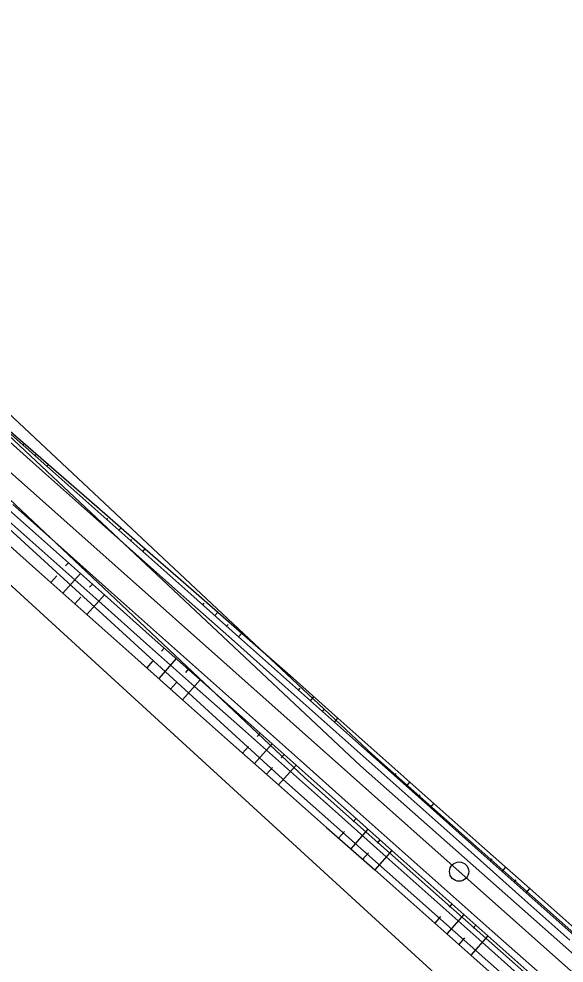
# Model space of a CAD drawing. Extents: x -495905 to -478420, y -1113297 to -1107716.
# Drawn here: x -480918.1 to -480875.6, y -1112652.6 to -1112579 of the extents above; entities that cross this region are included whole.
import ezdxf

# ---------------------------------------------------------------- set-up
doc = ezdxf.new("R2010")
doc.units = 0
for name, color, linetype in [('03_PC_OBJEKTY_NÁVRH_PR', 7, 'Continuous'), ('C13_HATCH_SLOPE_L', 7, 'Continuous'), ('C13_HATCH_SLOPE_R', 7, 'Continuous'), ('C13_HECTOMETRY', 7, 'Continuous'), ('C13_HRANA_TELESO', 7, 'Continuous'), ('C13_KORUNA', 7, 'Continuous'), ('C13_OSA', 7, 'Continuous'), ('C13_PRIKOP', 7, 'Continuous'), ('C13_VOZOVKA', 7, 'Continuous'), ('C13_ZPEVKRAJ', 7, 'Continuous'), ('zamereni', 7, 'Continuous')]:
    doc.layers.add(name, color=color, linetype=linetype)

msp = doc.modelspace()

# ---------------------------------------------------------------- linework, layer by layer
at = {"layer": '03_PC_OBJEKTY_NÁVRH_PR'}
msp.add_lwpolyline([(-480609.77, -1112943.11), (-480632.07, -1112906.22), (-480673.38, -1112848.12), (-480710, -1112791.67), (-480726.8, -1112776.25), (-480787.1, -1112736.87), (-480856.49, -1112680.15), (-480961.12, -1112584.33)], dxfattribs=at)
at = {"layer": 'C13_HATCH_SLOPE_L'}
for p, q in [((-480917.809, -1112612.185), (-480917.699, -1112612.062)), ((-480916.875, -1112613.016), (-480916.816, -1112612.95)), ((-480916.756, -1112612.883), (-480916.756, -1112612.883)), ((-480915.941, -1112613.847), (-480915.814, -1112613.704)), ((-480911.273, -1112618.003), (-480911.188, -1112617.908)), ((-480911.103, -1112617.812), (-480911.103, -1112617.812)), ((-480910.339, -1112618.834), (-480910.161, -1112618.633)), ((-480909.406, -1112619.665), (-480909.312, -1112619.56)), ((-480909.219, -1112619.455), (-480909.219, -1112619.455)), ((-480908.472, -1112620.496), (-480908.277, -1112620.277)), ((-480903.803, -1112624.652), (-480903.686, -1112624.52)), ((-480903.568, -1112624.387), (-480903.568, -1112624.387)), ((-480902.87, -1112625.483), (-480902.626, -1112625.209)), ((-480901.936, -1112626.314), (-480901.81, -1112626.172)), ((-480901.685, -1112626.031), (-480901.685, -1112626.031)), ((-480901.002, -1112627.145), (-480900.743, -1112626.854)), ((-480896.334, -1112631.3), (-480896.199, -1112631.149)), ((-480896.064, -1112630.998), (-480896.064, -1112630.998)), ((-480895.4, -1112632.131), (-480895.131, -1112631.829)), ((-480894.467, -1112632.963), (-480894.332, -1112632.812)), ((-480894.197, -1112632.66), (-480894.197, -1112632.66)), ((-480893.533, -1112633.794), (-480893.264, -1112633.491)), ((-480888.864, -1112637.949), (-480888.728, -1112637.796)), ((-480888.593, -1112637.644), (-480888.593, -1112637.644)), ((-480887.931, -1112638.78), (-480887.658, -1112638.474)), ((-480886.997, -1112639.611), (-480886.86, -1112639.458)), ((-480886.723, -1112639.304), (-480886.723, -1112639.304)), ((-480886.063, -1112640.442), (-480885.788, -1112640.133)), ((-480881.395, -1112644.598), (-480881.255, -1112644.44)), ((-480881.114, -1112644.283), (-480881.114, -1112644.283)), ((-480880.461, -1112645.429), (-480880.179, -1112645.113)), ((-480879.527, -1112646.26), (-480879.386, -1112646.101)), ((-480879.245, -1112645.942), (-480879.245, -1112645.942)), ((-480878.594, -1112647.091), (-480878.31, -1112646.772))]:
    msp.add_line(p, q, dxfattribs=at)
at = {"layer": 'C13_HATCH_SLOPE_R'}
for p, q in [((-480914.265, -1112621.364), (-480914.486, -1112621.613)), ((-480915.173, -1112622.384), (-480915.638, -1112622.907)), ((-480913.331, -1112622.195), (-480914.704, -1112623.738)), ((-480912.398, -1112623.026), (-480912.62, -1112623.275)), ((-480913.306, -1112624.046), (-480913.77, -1112624.568)), ((-480911.464, -1112623.857), (-480912.836, -1112625.399)), ((-480906.795, -1112628.013), (-480907.017, -1112628.262)), ((-480907.703, -1112629.032), (-480908.167, -1112629.554)), ((-480905.862, -1112628.844), (-480907.233, -1112630.384)), ((-480904.928, -1112629.675), (-480905.15, -1112629.924)), ((-480905.835, -1112630.694), (-480906.299, -1112631.215)), ((-480903.994, -1112630.506), (-480905.365, -1112632.046)), ((-480899.326, -1112634.662), (-480899.548, -1112634.911)), ((-480900.232, -1112635.68), (-480900.695, -1112636.2)), ((-480898.392, -1112635.493), (-480899.762, -1112637.031)), ((-480897.458, -1112636.324), (-480897.68, -1112636.573)), ((-480898.365, -1112637.342), (-480898.828, -1112637.862)), ((-480896.525, -1112637.155), (-480897.894, -1112638.694)), ((-480891.856, -1112641.31), (-480892.078, -1112641.559)), ((-480892.754, -1112642.319), (-480893.209, -1112642.83)), ((-480890.923, -1112642.142), (-480892.273, -1112643.659)), ((-480889.989, -1112642.973), (-480890.21, -1112643.222)), ((-480890.885, -1112643.979), (-480891.338, -1112644.488)), ((-480889.055, -1112643.804), (-480890.402, -1112645.317)), ((-480884.387, -1112647.959), (-480884.608, -1112648.208)), ((-480885.278, -1112648.96), (-480885.725, -1112649.463)), ((-480883.453, -1112648.79), (-480884.79, -1112650.292)), ((-480882.519, -1112649.621), (-480882.741, -1112649.87)), ((-480883.409, -1112650.62), (-480883.855, -1112651.121)), ((-480881.586, -1112650.452), (-480882.919, -1112651.951))]:
    msp.add_line(p, q, dxfattribs=at)
at = {"layer": 'C13_HECTOMETRY'}
msp.add_circle((-480883.824, -1112645.447), 0.75, dxfattribs=at)
at = {"layer": 'C13_HRANA_TELESO'}
for p, q in [((-480919.584, -1112610.419), (-480915.814, -1112613.704)), ((-480915.814, -1112613.704), (-480912.045, -1112616.99)), ((-480912.045, -1112616.99), (-480908.277, -1112620.277)), ((-480920.308, -1112618.753), (-480916.572, -1112622.076)), ((-480908.277, -1112620.277), (-480904.51, -1112623.565)), ((-480916.572, -1112622.076), (-480912.836, -1112625.399)), ((-480904.51, -1112623.565), (-480900.743, -1112626.854)), ((-480912.836, -1112625.399), (-480909.101, -1112628.723)), ((-480900.743, -1112626.854), (-480896.998, -1112630.167)), ((-480909.101, -1112628.723), (-480905.365, -1112632.046)), ((-480896.998, -1112630.167), (-480893.264, -1112633.491)), ((-480905.365, -1112632.046), (-480901.629, -1112635.369)), ((-480893.264, -1112633.491), (-480889.528, -1112636.815)), ((-480901.629, -1112635.369), (-480897.894, -1112638.694)), ((-480889.528, -1112636.815), (-480885.788, -1112640.133)), ((-480897.894, -1112638.694), (-480894.144, -1112642)), ((-480885.788, -1112640.133), (-480882.049, -1112643.453)), ((-480894.144, -1112642), (-480890.402, -1112645.317)), ((-480882.049, -1112643.453), (-480878.31, -1112646.772)), ((-480890.402, -1112645.317), (-480886.661, -1112648.634)), ((-480878.31, -1112646.772), (-480874.57, -1112650.091)), ((-480886.661, -1112648.634), (-480882.919, -1112651.951)), ((-480882.919, -1112651.951), (-480879.176, -1112655.266))]:
    msp.add_line(p, q, dxfattribs=at)
at = {"layer": 'C13_KORUNA'}
for p, q in [((-480919.676, -1112610.523), (-480915.942, -1112613.847)), ((-480915.942, -1112613.847), (-480912.207, -1112617.172)), ((-480918.933, -1112617.209), (-480915.199, -1112620.533)), ((-480912.207, -1112617.172), (-480908.472, -1112620.496)), ((-480915.199, -1112620.533), (-480911.464, -1112623.857)), ((-480908.472, -1112620.496), (-480904.737, -1112623.821)), ((-480911.464, -1112623.857), (-480907.729, -1112627.182)), ((-480904.737, -1112623.821), (-480901.002, -1112627.145)), ((-480901.002, -1112627.145), (-480897.268, -1112630.469)), ((-480907.729, -1112627.182), (-480903.994, -1112630.506)), ((-480903.994, -1112630.506), (-480900.26, -1112633.831)), ((-480897.268, -1112630.469), (-480893.533, -1112633.794)), ((-480900.26, -1112633.831), (-480896.525, -1112637.155)), ((-480893.533, -1112633.794), (-480889.798, -1112637.118)), ((-480896.525, -1112637.155), (-480892.79, -1112640.479)), ((-480889.798, -1112637.118), (-480886.063, -1112640.442)), ((-480892.79, -1112640.479), (-480889.055, -1112643.804)), ((-480886.063, -1112640.442), (-480882.329, -1112643.767)), ((-480889.055, -1112643.804), (-480885.32, -1112647.128)), ((-480882.329, -1112643.767), (-480878.594, -1112647.091)), ((-480885.32, -1112647.128), (-480881.586, -1112650.452)), ((-480878.594, -1112647.091), (-480874.859, -1112650.416)), ((-480881.586, -1112650.452), (-480877.851, -1112653.777))]:
    msp.add_line(p, q, dxfattribs=at)
at = {"layer": 'C13_OSA'}
msp.add_line((-480958.52, -1112578.96), (-480855.083, -1112671.03), dxfattribs=at)
at = {"layer": 'C13_PRIKOP'}
for p, q in [((-480919.377, -1112617.707), (-480915.642, -1112621.031)), ((-480915.642, -1112621.031), (-480911.907, -1112624.355)), ((-480911.907, -1112624.355), (-480908.172, -1112627.68)), ((-480908.172, -1112627.68), (-480904.437, -1112631.004)), ((-480904.437, -1112631.004), (-480900.703, -1112634.328)), ((-480900.703, -1112634.328), (-480896.968, -1112637.653)), ((-480896.968, -1112637.653), (-480893.233, -1112640.977)), ((-480893.233, -1112640.977), (-480889.498, -1112644.302)), ((-480889.498, -1112644.302), (-480885.764, -1112647.626)), ((-480885.764, -1112647.626), (-480882.029, -1112650.95)), ((-480882.029, -1112650.95), (-480878.294, -1112654.275))]:
    msp.add_line(p, q, dxfattribs=at)
at = {"layer": 'C13_VOZOVKA'}
for p, q in [((-480920.009, -1112610.897), (-480916.274, -1112614.221)), ((-480916.274, -1112614.221), (-480912.539, -1112617.545)), ((-480918.601, -1112616.835), (-480914.866, -1112620.16)), ((-480912.539, -1112617.545), (-480908.804, -1112620.87)), ((-480914.866, -1112620.16), (-480911.131, -1112623.484)), ((-480908.804, -1112620.87), (-480905.07, -1112624.194)), ((-480911.131, -1112623.484), (-480907.397, -1112626.808)), ((-480905.07, -1112624.194), (-480901.335, -1112627.518)), ((-480907.397, -1112626.808), (-480903.662, -1112630.133)), ((-480901.335, -1112627.518), (-480897.6, -1112630.843)), ((-480903.662, -1112630.133), (-480899.927, -1112633.457)), ((-480897.6, -1112630.843), (-480893.865, -1112634.167)), ((-480899.927, -1112633.457), (-480896.192, -1112636.781)), ((-480893.865, -1112634.167), (-480890.131, -1112637.492)), ((-480896.192, -1112636.781), (-480892.458, -1112640.106)), ((-480890.131, -1112637.492), (-480886.396, -1112640.816)), ((-480892.458, -1112640.106), (-480888.723, -1112643.43)), ((-480886.396, -1112640.816), (-480882.661, -1112644.14)), ((-480888.723, -1112643.43), (-480884.988, -1112646.755)), ((-480882.661, -1112644.14), (-480878.926, -1112647.465)), ((-480884.988, -1112646.755), (-480881.253, -1112650.079)), ((-480878.926, -1112647.465), (-480875.191, -1112650.789)), ((-480881.253, -1112650.079), (-480877.518, -1112653.403))]:
    msp.add_line(p, q, dxfattribs=at)
at = {"layer": 'C13_ZPEVKRAJ'}
for p, q in [((-480920.009, -1112610.897), (-480916.274, -1112614.221)), ((-480916.274, -1112614.221), (-480912.539, -1112617.545)), ((-480918.601, -1112616.835), (-480914.866, -1112620.16)), ((-480912.539, -1112617.545), (-480908.804, -1112620.87)), ((-480914.866, -1112620.16), (-480911.131, -1112623.484)), ((-480908.804, -1112620.87), (-480905.07, -1112624.194)), ((-480911.131, -1112623.484), (-480907.397, -1112626.808)), ((-480905.07, -1112624.194), (-480901.335, -1112627.518)), ((-480907.397, -1112626.808), (-480903.662, -1112630.133)), ((-480901.335, -1112627.518), (-480897.6, -1112630.843)), ((-480903.662, -1112630.133), (-480899.927, -1112633.457)), ((-480897.6, -1112630.843), (-480893.865, -1112634.167)), ((-480899.927, -1112633.457), (-480896.192, -1112636.781)), ((-480893.865, -1112634.167), (-480890.131, -1112637.492)), ((-480896.192, -1112636.781), (-480892.458, -1112640.106)), ((-480890.131, -1112637.492), (-480886.396, -1112640.816)), ((-480892.458, -1112640.106), (-480888.723, -1112643.43)), ((-480886.396, -1112640.816), (-480882.661, -1112644.14)), ((-480888.723, -1112643.43), (-480884.988, -1112646.755)), ((-480882.661, -1112644.14), (-480878.926, -1112647.465)), ((-480884.988, -1112646.755), (-480881.253, -1112650.079)), ((-480878.926, -1112647.465), (-480875.191, -1112650.789)), ((-480881.253, -1112650.079), (-480877.518, -1112653.403))]:
    msp.add_line(p, q, dxfattribs=at)
at = {"layer": 'zamereni'}
for p, q in [((-480890.57, -1112636.32), (-480924.04, -1112604.91)), ((-480924.79, -1112605.94), (-480891.52, -1112637.2)), ((-480895.85, -1112638.14), (-480926.49, -1112609.22)), ((-480927.47, -1112610.89), (-480897.27, -1112638.49)), ((-480861.03, -1112662.56), (-480890.57, -1112636.32)), ((-480891.52, -1112637.2), (-480861.94, -1112663.4)), ((-480864.54, -1112665.85), (-480895.85, -1112638.14)), ((-480897.27, -1112638.49), (-480865.29, -1112666.89))]:
    msp.add_line(p, q, dxfattribs=at)

doc.saveas('drawing.dxf')
